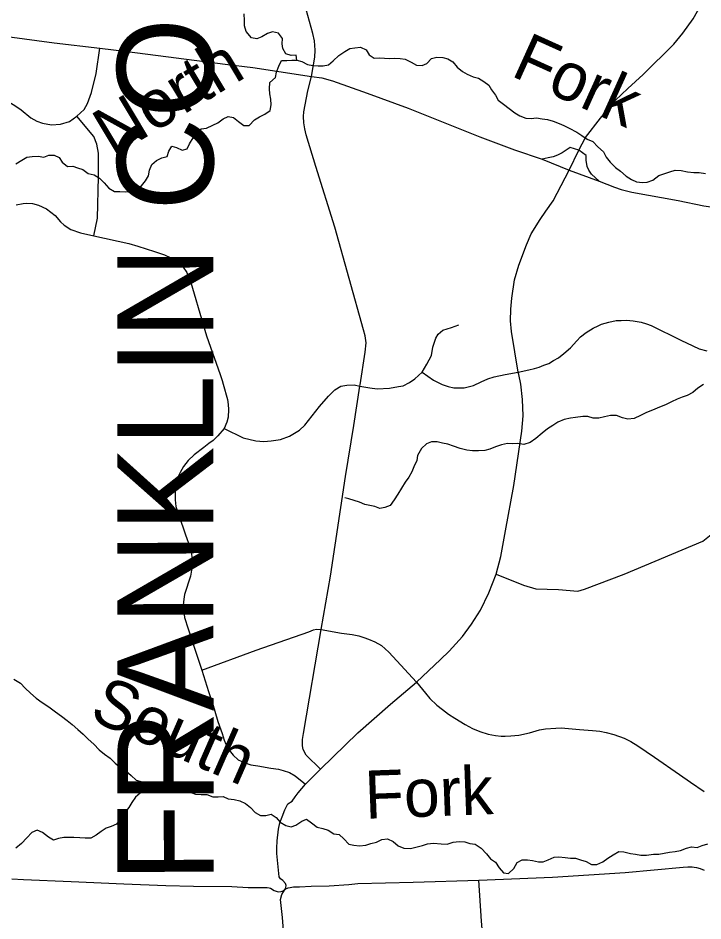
# Model space of a CAD drawing. Extents: x 114604 to 551442, y 316898 to 567001.
# Drawn here: x 158450 to 165573, y 439260 to 448649 of the extents above; entities that cross this region are included whole.
import ezdxf

# ---------------------------------------------------------------- set-up
doc = ezdxf.new("R2010")
doc.units = 0
for name, color, linetype in [('GE_P_Alignment_100_Cardinal_Points', 7, 'Continuous'), ('GE_P_Alignment_100_Distances', 7, 'Continuous'), ('GE_P_Alignment_500_Bearings', 7, 'Continuous'), ('PM_P_Cells', 7, 'Continuous'), ('PM_P_Stop_Line', 7, 'Continuous')]:
    doc.layers.add(name, color=color, linetype=linetype)

msp = doc.modelspace()

# ---------------------------------------------------------------- linework, layer by layer
at = {"layer": 'GE_P_Alignment_100_Cardinal_Points'}
for points in [[(163656.4, 444941.4), (163651.2, 444966.6), (163582.6, 445391.1), (163571.9, 445501.2), (163575.6, 445620.2), (163584, 445734.6), (163613.4, 445925.8), (163656.6, 446078.2), (163736.2, 446289.3), (163788, 446405.9), (163881.3, 446555.7), (163937.7, 446641.7), (164015.9, 446749.7), (164182.4, 447069), (164280.5, 447275.9), (164352.2, 447408), (164507.6, 447608.7), (164660.9, 447790.7), (164791.6, 447915.6), (164949.6, 448061.5), (165268.6, 448376.4), (165362.1, 448493.3), (165471.8, 448642.1), (165560.6, 448801.8)], [(159062.5, 447630.7), (159136.6, 447698.3), (159173.4, 447761.9), (159213.6, 447874), (159260.6, 448071.9), (159299.2, 448336.5)], [(158340.8, 447785.8), (158416.9, 447741.6), (158480.6, 447693.6), (158581.8, 447612.3), (158645.4, 447575.5), (158705.2, 447557.3), (158798.5, 447539.3), (158891.6, 447547.4), (158984.6, 447574.2), (159062.5, 447630.7)], [(159236.7, 446382.8), (159275.1, 446569.9), (159287, 446998.6), (159285.2, 447244.6), (159269.6, 447337.7), (159239.2, 447415.8), (159062.5, 447630.7)], [(164280.5, 447275.9), (164192.8, 447302.6), (164108.8, 447246.1), (164061.8, 447222.7), (164014.8, 447207), (163963.3, 447196.8), (163899.8, 447182.1)], [(164493.3, 446953), (164413.1, 447026.8), (164385.3, 447068.2), (164368.6, 447104.3), (164357.2, 447171.1), (164360.1, 447219.4), (164280.5, 447275.9)], [(158429.1, 446705.7), (158504.5, 446722), (158542.2, 446723.8), (158598.9, 446719.5), (158661.9, 446704.2), (158745.5, 446663.9), (158834.1, 446595.4), (158891.2, 446529.7), (158929.2, 446497), (158998.7, 446451.9), (159098, 446414.8), (159236.7, 446382.8), (159602.1, 446303.7), (159696.7, 446276), (159868.5, 446222.2), (159972.5, 446188.4), (160037.2, 446157.4), (160075.1, 446135.6), (160128.8, 446101.4), (160166.9, 446059.2), (160205, 446004.5), (160225.8, 445957.4), (160248.2, 445899.4), (160375.6, 445463.1), (160411.1, 445343.9), (160552.3, 444943.8), (160573.3, 444879.5), (160584.5, 444841.9), (160628.1, 444683.3), (160634.8, 444631.5), (160639.9, 444579.6), (160634.2, 444497.8), (160622, 444445.8), (160594.1, 444381.1), (160527.1, 444303.6), (160480.2, 444257.6), (160433.3, 444224.3), (160383.2, 444184.6), (160283.1, 444106.8), (160220.7, 444046.6), (160169.2, 443984.9), (160136.6, 443923.3), (160108.7, 443866.5), (160090.4, 443795.6), (160083.1, 443718.5), (160082.1, 443639.9), (160092, 443570.7), (160122.5, 443478.2), (160190.1, 443274.2), (160235, 443148.7), (160254.4, 443073.4), (160259.5, 443016.8), (160261.5, 442969.6), (160254, 442908.2), (160241.9, 442845.2), (160182, 442652.9), (160172.8, 442607.3), (160168.6, 442542.8), (160172.2, 442481.4), (160180.5, 442417), (160257.7, 442180.1), (160360.6, 441867.9), (160431.4, 441646.6), (160473.2, 441524.3), (160528, 441334.4), (160571.4, 441208.9), (160593.9, 441139.8), (160611.5, 441099.1), (160633.8, 441048.9), (160687.8, 440983.2), (160740, 440936.4), (160803.1, 440907), (160869.4, 440883.9), (160944.9, 440871.9), (161077.2, 440849.2), (161157.5, 440837.2), (161206.3, 440825), (161272.5, 440803.5), (161332.6, 440769.3), (161437.6, 440680.8)], [(162654.4, 444966.1), (162770.3, 444884), (162861.6, 444838.1), (162922.5, 444816.3), (162981.2, 444802.6), (163090.4, 444805.4), (163187.4, 444828.3), (163266, 444865.3), (163334.5, 444896.1), (163401.1, 444916.8), (163516.2, 444941.9), (163651.2, 444966.6), (163762.6, 444991.7), (163820.3, 445005.7), (163868.6, 445019.6), (163919.4, 445038.7), (163969.4, 445057.7), (164020.1, 445087.8), (164070.9, 445115.4), (164126.6, 445162.5), (164195, 445218.2), (164262.4, 445293.4), (164299.5, 445332.7), (164356.9, 445378.2), (164429.6, 445424.6), (164484.6, 445447.9), (164519.4, 445464.3), (164593.9, 445487.7), (164670.3, 445502.7), (164722.9, 445505.7), (164776.4, 445506.9), (164848.6, 445501.5), (164929.4, 445485.1), (164984.8, 445467.6), (165034.1, 445451), (165341.8, 445299.5), (165468, 445239.2), (165533.6, 445210.8), (165612.7, 445187.6)], [(162654.4, 444966.1), (162702.3, 445049.3), (162750.2, 445140.7), (162763.8, 445227.8), (162793.4, 445321), (162819.4, 445361.7), (162867.7, 445402.5), (162958.5, 445431.5), (163035.1, 445460.3)], [(160594.1, 444381.1), (160792.4, 444283.2), (160922, 444253.7), (161005, 444244.2), (161083.9, 444250.9), (161178.8, 444265.7), (161273.6, 444302.8), (161378.4, 444362.2), (161432.6, 444417.2), (161584.9, 444608.4), (161677.2, 444718.3), (161743.5, 444783.5), (161805.9, 444820.4), (161868.5, 444833), (161945.4, 444833.5), (162004.4, 444820.1), (162107.4, 444802.3), (162186.4, 444792.8), (162311.7, 444801.8), (162406.7, 444818.7), (162455.2, 444825.1), (162519.6, 444859.9), (162576, 444898.8), (162654.4, 444966.1)], [(161594.3, 440837.2), (161983.4, 441215.6), (162324.5, 441512.5), (162592.1, 441741.3), (162842.2, 441978.6), (162933.1, 442065.8), (163070.7, 442216.4), (163167.3, 442345), (163259.4, 442490.9), (163345.5, 442670.2), (163421.4, 442867.2), (163470, 443049.7), (163518.3, 443316.6), (163605.8, 443789.3), (163689.9, 444353.8), (163704.4, 444513.1), (163696.7, 444681), (163677.3, 444840.9), (163656.4, 444941.4)], [(163421.4, 442867.2), (163707.1, 442751.6), (163836.4, 442714.3), (164070.4, 442706.5), (164271.2, 442688.8), (164342.7, 442708.4), (164752.3, 442864.2), (165571.3, 443209.2), (165709, 443320), (165927.2, 443527), (166078.9, 443676.1), (166155, 443724.4), (166240.8, 443753.7), (166336.1, 443778.3), (166567.4, 443787.5)], [(160360.6, 441867.9), (160927.2, 442076.4), (161473.6, 442267.9), (161522.5, 442287.4), (161554.4, 442294), (161603.6, 442288.8)], [(161603.6, 442288.8), (161814.5, 442253.4), (161923.1, 442236.8), (161993.8, 442224.3), (162047.1, 442208.4), (162096.1, 442191.4), (162160.3, 442162.6), (162231.1, 442122.9), (162306.5, 442055.1), (162348.1, 442009.8), (162592.1, 441741.3), (162688.4, 441628), (162733.3, 441572.9), (162805.5, 441505.1), (162865.5, 441457.7), (162925.6, 441410.4), (162993.2, 441367.5), (163101.1, 441303.1), (163176.3, 441262.4), (163253.6, 441230.4), (163338.4, 441202.8), (163415.6, 441188.2), (163474.3, 441181), (163514.5, 441180.2), (163575.2, 441185), (163657.7, 441191), (163770.4, 441216.8), (163873.3, 441245.7), (163935.1, 441257), (164043.6, 441265.4), (164096.7, 441266.9), (164176, 441260.9), (164290.1, 441250.9), (164425.8, 441239.9), (164501.9, 441231.8), (164566, 441220.3), (164647.6, 441197), (164753.1, 441159.8), (164823.9, 441126.7), (164897, 441081.6), (165068.3, 440963.4), (165330.1, 440781.9), (165443.5, 440703.4), (165585.4, 440604.6)], [(158385, 439698.1), (158506, 439689.8), (159001.4, 439668.5), (159549.2, 439645.5), (159985, 439628.6), (160274, 439620.4), (160673.9, 439619.4), (160842.8, 439608.2), (160871.6, 439608.2), (160983.3, 439607.5), (161041.8, 439607.1), (161062, 439605.2), (161076.1, 439599.8), (161114.2, 439575), (161144, 439566.9), (161163.5, 439563.3), (161187.3, 439565.6), (161207.1, 439574.4), (161228, 439588.7), (161260.6, 439602.9), (161280.3, 439607.8), (161298, 439611.3), (161314.7, 439612.8), (161340.2, 439614.3), (161377, 439614.9), (161498.2, 439619.9), (161685.6, 439624.3), (161890.2, 439638.1), (161985.1, 439647.6), (162560, 439664), (163242.2, 439682.2), (164009, 439715), (164763.9, 439763.3), (165366.4, 439819.8), (165414.4, 439823.2), (165441, 439822.4), (165460.1, 439820.8), (165481.5, 439819.6), (165507.1, 439815), (165544.3, 439804.4), (165586.7, 439787.3)], [(163372.3, 438059.2), (163268.4, 439257.1), (163242.2, 439682.2)]]:
    msp.add_lwpolyline(points, dxfattribs=at)
at = {"layer": 'GE_P_Alignment_500_Bearings'}
msp.add_line((161519.7, 440762.7), (161557, 440799.9), dxfattribs=at)
for points in [[(162006.8, 444835.8), (162059.5, 445175.7), (162068.8, 445271.6), (162059.4, 445343.5), (162044.2, 445408), (161742.7, 446473.8), (161545.3, 447103.8), (161446.2, 447434.1), (161432.5, 447497.8), (161422.7, 447558.9), (161418.3, 447624.1), (161420.6, 447673.3), (161462.9, 447893), (161500.4, 448042.2), (161537.5, 448242), (161539.6, 448313.8), (161532.3, 448413.5), (161515.8, 448487.9), (161429.7, 448802.4), (160913.1, 450753.9), (160821.6, 451097.9), (160537.6, 452096.7), (160363.5, 452712.2)], [(158334.8, 448456.6), (158826.2, 448393), (159299.2, 448336.5), (159586, 448302.3), (160603.5, 448171), (160891.2, 448135.6), (161500.4, 448042.2)], [(161500.4, 448042.2), (161608.2, 448027.1), (161718.8, 447995.9), (162080.1, 447868.2), (162508.3, 447711.5), (163253.9, 447412.7), (163613.8, 447280), (163899.8, 447182.1), (164182.4, 447069), (164493.3, 446953), (164654.5, 446891.6), (164723.7, 446866.1), (164832, 446837), (165314.6, 446750.7), (165583.1, 446697.1), (165705.6, 446678.4), (165829.1, 446654.7)], [(161940.6, 444413.6), (162004.4, 444820.1), (162006.8, 444835.8)], [(161603.6, 442288.8), (161698.3, 442845.1), (161856.9, 443880.4), (161940.6, 444413.6)], [(161557, 440799.9), (161594.3, 440837.2), (161444.7, 440983.9), (161416, 441042), (161408.4, 441080.2), (161407.9, 441147.8), (161417.8, 441208), (161603.6, 442288.8)], [(161228, 439588.7), (161233.7, 439606), (161236.6, 439629.6), (161230.7, 439650.2), (161205.1, 439678.8), (161180.2, 439696.5), (161166.4, 439719.2), (161142.5, 439960.4), (161141.5, 440016), (161144.5, 440091.1), (161158.3, 440214.6), (161172.5, 440280.8), (161195.6, 440341.2), (161224.5, 440413.4), (161256.3, 440476.8), (161302.2, 440503.6), (161332.3, 440549.3), (161363.6, 440593.2), (161437.6, 440680.8), (161519.7, 440762.7)], [(161222.8, 438974.5), (161200.6, 439294.2), (161180.3, 439481.8), (161194.5, 439532.9), (161228, 439588.7)]]:
    msp.add_lwpolyline(points, dxfattribs=at)
at = {"layer": 'PM_P_Cells'}
for points in [[(161348.1, 448210), (161343.1, 448264.3), (161288.9, 448261.3), (161235.1, 448278.4), (161202.1, 448331.2), (161197, 448381.5), (161200, 448435.6), (161157, 448490.6), (161097.2, 448505.9), (161044.8, 448488.8), (160986, 448453.8), (160931.5, 448432.8), (160877.6, 448441.9), (160822.8, 448509.2), (160805.9, 448569.7), (160804.9, 448623.9), (160802.2, 448694.2)], [(158427.4, 447134.8), (158488.1, 447169.7), (158540.8, 447202.8), (158595, 447207.8), (158659.2, 447212.6), (158719.1, 447201.4), (158769.6, 447222.5), (158823.7, 447223.4), (158877.3, 447200.3), (158908.4, 447149.5), (158963.7, 447106.3), (159017.8, 447107.3), (159069.6, 447090.2), (159123.4, 447075.1), (159178.7, 447033.9), (159242.5, 447018.6), (159296, 446985.5), (159345.1, 446934.4), (159394.2, 446879.2), (159453.6, 446844), (159509.7, 446844.9), (159567.7, 446841.8), (159626, 446850.7), (159680.5, 446871.7), (159735.2, 446904.7), (159776.2, 446958.1), (159807.3, 447009.7), (159816.3, 447065.7), (159839.5, 447125.5), (159890.3, 447166.6), (159944.9, 447195.7), (160001.3, 447208.6), (160016.3, 447264.5), (160047.4, 447318.1), (160099.2, 447303.1), (160156.7, 447273.9), (160207.1, 447288.9), (160234.1, 447340.6), (160271.3, 447402.1), (160304.3, 447455.6), (160355.2, 447496.8), (160409.4, 447503.8), (160476.1, 447536.6), (160526.6, 447559.7), (160581.5, 447600.7), (160634, 447625.8), (160690, 447616.7), (160741.2, 447573.6), (160796.5, 447530.4), (160854.7, 447533.3), (160907.8, 447590.4), (160960.5, 447621.5), (161017.1, 447650.5), (161071.9, 447689.6), (161081, 447745.6), (161080.1, 447805.8), (161069.1, 447860.2), (161064.1, 447912.5), (161069.3, 447980.6), (161126.4, 448031.7), (161139.4, 448085.6), (161162.6, 448149.4), (161189.8, 448207.1), (161245.9, 448208), (161298, 448211), (161348.1, 448210), (161401.9, 448196.9), (161461.5, 448167.7), (161517.3, 448156.6), (161571.3, 448151.5), (161621.4, 448152.6), (161677.7, 448163.5), (161728.6, 448204.7), (161787.7, 448259.7), (161848.6, 448302.7), (161899.2, 448331.8), (161953.4, 448338.8), (162011.7, 448345.7), (162071.2, 448318.5), (162102.3, 448265.7), (162153.8, 448232.6), (162209.9, 448235.5), (162314, 448229.5), (162366.1, 448232.5), (162424.1, 448229.3), (162476.1, 448220.3), (162537.6, 448191), (162593.1, 448159.8), (162651.2, 448156.7), (162701.6, 448175.8), (162748.6, 448227.1), (162805, 448242), (162869.1, 448240.8), (162920.8, 448223.8), (162972.3, 448192.7), (163015.4, 448137.6), (163070.7, 448094.4), (163122.2, 448065.3), (163181.8, 448038.1), (163237.6, 448023)], [(163237.6, 448023), (163293.1, 447989.8), (163344.5, 447952.7), (163373.6, 447902), (163416.7, 447848.9), (163443.7, 447794.2), (163497, 447753.1), (163556.2, 447707.8), (163615.5, 447664.5), (163667, 447631.4), (163730.7, 447608.1), (163784.7, 447605), (163840.9, 447612), (163900.8, 447602.8), (163954.8, 447593.7), (164016.5, 447576.5), (164076.2, 447553.2), (164127.8, 447530.2), (164181.5, 447505), (164260.8, 447463.4), (164312.3, 447428.3), (164367.7, 447391.1), (164429.2, 447363.8), (164478.3, 447308.7), (164539.5, 447259.3), (164566.5, 447202.6), (164607.6, 447151.6), (164662.6, 447094.4), (164713.9, 447055.3), (164775.1, 447003.9), (164828.6, 446970.8), (164882.2, 446947.7), (164944.1, 446938.4), (164994.3, 446941.5), (165050.8, 446964.5), (165113.8, 447011.4), (165166.2, 447028.5), (165228.7, 447049.3), (165285.1, 447066.3), (165345.1, 447063.1), (165413, 447049.8), (165476.9, 447042.5), (165533, 447043.4), (165600.9, 447032.1)], [(165579.1, 444837.6), (165520.9, 444801.8), (165466.6, 444754), (165410.4, 444722.3), (165358.3, 444706.6), (165306.2, 444684.8), (165246, 444657.1), (165181.8, 444627.4), (165121.7, 444601.7), (165047.5, 444570.1), (164987.4, 444548.4), (164925.1, 444514.6), (164857, 444485), (164792.9, 444479.3), (164735, 444491.7), (164675.1, 444516.1), (164613.1, 444514.5), (164549, 444502.8), (164490.9, 444487.2), (164430.9, 444489.5), (164377, 444505.9), (164323, 444506.2), (164247, 444496.6), (164196.9, 444486.9), (164130.8, 444473.3), (164064.6, 444445.6), (164012.4, 444411.8), (163956.2, 444376), (163900, 444332.3), (163833.7, 444278.5), (163777.4, 444236.7), (163711.3, 444213.1), (163649.3, 444225.5), (163595.3, 444219.8), (163541.3, 444226.1), (163477.2, 444212.5), (163417.1, 444188.8), (163354.9, 444167.1), (163302.9, 444153.3), (163238.8, 444149.7), (163176.8, 444148.1), (163116.9, 444156.5), (163048.9, 444172.9), (162977, 444195.4), (162919.2, 444217.8), (162865.2, 444228.1), (162809.3, 444240.5), (162749.3, 444242.9), (162699.2, 444221.1), (162644.9, 444171.3), (162602.5, 444099.4), (162596.2, 444047.3), (162565.8, 443983.3), (162545.5, 443931.3), (162515.2, 443875.3), (162474.9, 443823.4), (162436.5, 443761.5), (162400.1, 443697.6), (162361.8, 443639.6), (162319.5, 443581.7), (162263.3, 443560), (162213.3, 443548.3), (162161.4, 443570.7), (162057.5, 443591.3), (161999.6, 443613.7), (161945.7, 443632.1), (161889.8, 443648.5), (161849.9, 443660.7)], [(158405.7, 441773.2), (158474.4, 441732), (158522.1, 441681.6), (158579.9, 441629.1), (158637.6, 441574.7), (158701.3, 441530.2), (158771.1, 441487.6), (158838.8, 441433.1), (158900.5, 441390.6), (158960.3, 441344.1), (159012.1, 441303.7), (159071.8, 441249.2), (159125.5, 441200.8), (159179.2, 441148.3), (159238.9, 441097.8), (159294.6, 441039.3), (159348.3, 440992.9), (159408.1, 440952.4), (159459.8, 440902), (159523.5, 440849.5), (159575.4, 440817.1), (159627.1, 440772.7), (159678.8, 440724.2), (159740.7, 440705.8), (159804.6, 440671.4), (159874.5, 440658.9), (159942.4, 440642.4), (159998.4, 440634.1), (160050.3, 440623.8), (160112.2, 440607.3), (160174.2, 440603), (160240.2, 440598.6), (160294.1, 440578.2), (160354.1, 440573.8), (160412.1, 440575.5), (160476, 440551), (160530, 440550.7), (160582, 440552.4), (160633.9, 440530), (160697.8, 440523.6), (160755.7, 440507.2), (160813.6, 440480.8), (160867.4, 440440.4), (160917.1, 440386), (160970.9, 440355.6), (161026.9, 440357.2), (161083, 440369), (161134.8, 440336.6), (161176.5, 440286.2), (161236.4, 440251.7), (161290.3, 440239.4), (161340.4, 440257.1), (161400.7, 440298.9), (161450.8, 440316.6), (161502.5, 440278.2), (161560.3, 440235.8), (161618.2, 440219.4), (161674.2, 440205), (161733.9, 440166.6), (161787.9, 440158.2), (161839.7, 440111.8), (161891.4, 440059.3), (161943.3, 440049), (161999.3, 440040.7), (162065.3, 440046.3), (162119.4, 440066), (162177.5, 440079.7), (162231.7, 440105.4), (162293.7, 440115.1), (162351.6, 440084.7), (162403.3, 440042.3), (162463.2, 440017.8), (162531.2, 440013.4), (162585.3, 440025.1), (162657.4, 440044.8), (162709.5, 440062.5), (162769.5, 440068.1), (162851.5, 440061.6), (162913.5, 440059.3), (162975.6, 440078.9), (163037.7, 440084.6), (163097.7, 440082.2), (163149.6, 440065.9), (163203.5, 440059.5), (163265.3, 440015.1), (163321, 439958.6), (163362.7, 439906.2), (163414.5, 439869.8), (163454.2, 439811.4), (163497.9, 439759), (163551.8, 439752.7), (163606.1, 439804.5), (163642.5, 439866.4), (163692.7, 439896.2), (163746.7, 439895.9), (163800.6, 439887.6), (163862.6, 439873.2), (163912.6, 439874.9), (163962.7, 439894.6), (164024.9, 439922.3)], [(159816.4, 440669.2), (159776.2, 440617.4), (159720.1, 440587.7), (159669.8, 440545.9), (159633.5, 440491.9), (159601.2, 440438), (159554.8, 440376.1), (159512.5, 440318.2), (159472.2, 440266.3), (159418.1, 440240.6), (159366, 440224.9), (159313.7, 440189.1), (159263.5, 440151.3), (159205.3, 440119.6), (159149.4, 440121.9), (159091.3, 440122.2), (159031.4, 440128.6), (158979.4, 440128.9), (158927.4, 440127.3), (158869.3, 440115.6), (158819.2, 440099.8), (158765.4, 440132.2), (158705.6, 440180.7), (158647.8, 440205.1), (158591.6, 440179.4), (158541.3, 440123.6), (158484.9, 440063.8), (158426.7, 440018)], [(164024.9, 439922.3), (164074.9, 439926), (164140.9, 439919.6), (164194.8, 439911.3), (164246.8, 439911), (164298.8, 439894.6), (164356.7, 439876.2), (164414.5, 439845.8), (164470.5, 439847.5), (164530.7, 439873.2), (164582.9, 439911), (164639.1, 439946.7), (164697.3, 439980.5), (164749.3, 439978.2), (164819.2, 439961.7), (164873.2, 439955.4), (164927.1, 439945), (164987.1, 439944.7), (165057.2, 439954.3), (165113.2, 439953.9), (165169.3, 439965.6), (165225.3, 439973.3), (165283.4, 439983), (165339.5, 439990.7), (165403.6, 440016.4), (165453.7, 440030.1), (165511.7, 440023.7), (165565.8, 440043.5), (165623.9, 440061.2)]]:
    msp.add_lwpolyline(points, dxfattribs=at)

# ---------------------------------------------------------------- texts
at = {"layer": 'GE_P_Alignment_100_Distances'}
msp.add_text('FRANKLIN COUNTY', height=1000.026, rotation=90.0234, dxfattribs=at).set_placement((160483.5, 439660.8))
at = {"layer": 'PM_P_Stop_Line'}
for s, height, rotation, p in [('Fork', 500, 335.66296, (163562.6, 448054.1)), ('North', 499.99, 30.94582, (159433.5, 447200.7)), ('South', 500, 336.34155, (159175.6, 441363)), ('Fork', 500.01, 2.12418, (162063, 440321.5))]:
    msp.add_text(s, height=height, rotation=rotation, dxfattribs=at).set_placement(p)

doc.saveas('drawing.dxf')
